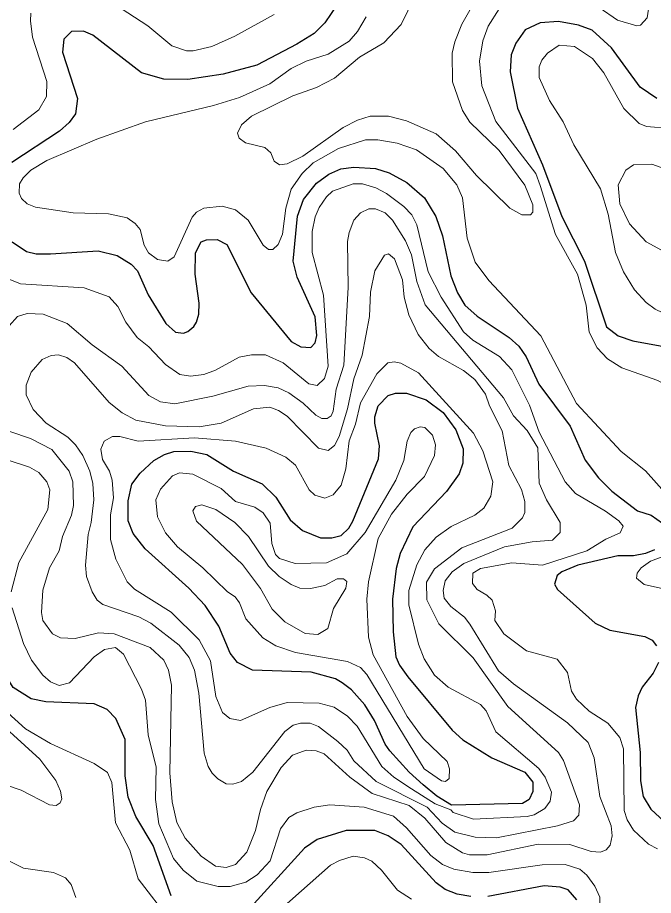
# Model space of a CAD drawing. Extents: x 577 to 602.9, y 7483.8 to 7511.6.
# Drawn here: x 596.302 to 597.557, y 7486.028 to 7487.759 of the extents above; entities that cross this region are included whole.
import ezdxf

# ---------------------------------------------------------------- set-up
doc = ezdxf.new("R2010")
doc.units = 0
doc.header["$LTSCALE"] = 0.032
doc.layers.add('1', color=7, linetype='Continuous', lineweight=25)
doc.layers.add('2', color=7, linetype='Continuous', lineweight=13)

msp = doc.modelspace()

# ---------------------------------------------------------------- linework, layer by layer
at = {"layer": '1'}
for points in [[(596.9337, 7487.7859), (596.9091, 7487.7485), (596.8876, 7487.7278), (596.8534, 7487.7064), (596.7747, 7487.665), (596.7079, 7487.6475), (596.6387, 7487.6372), (596.591, 7487.638), (596.5473, 7487.6499), (596.4511, 7487.7246), (596.4328, 7487.7326), (596.4089, 7487.7318), (596.3938, 7487.7167), (596.3914, 7487.6912), (596.4208, 7487.5998), (596.4169, 7487.5696), (596.4041, 7487.5521), (596.3851, 7487.5354), (596.2912, 7487.4734)], [(597.5643, 7487.5998), (597.5309, 7487.6221), (597.4744, 7487.6992), (597.4363, 7487.7342), (597.4092, 7487.7445), (597.3703, 7487.7517), (597.3337, 7487.7485), (597.3043, 7487.735), (597.286, 7487.7087), (597.2764, 7487.6857), (597.2749, 7487.6523), (597.2892, 7487.5807), (597.3385, 7487.4686), (597.3766, 7487.3668), (597.4212, 7487.2785), (597.4649, 7487.1489), (597.488, 7487.1314)], [(596.292, 7487.3167), (596.3199, 7487.2976), (596.3389, 7487.2929), (596.3676, 7487.2929), (596.4614, 7487.2992), (596.4988, 7487.2897), (596.5266, 7487.273), (596.5393, 7487.2595), (596.56, 7487.2125), (596.595, 7487.1561), (596.6141, 7487.1386), (596.63, 7487.137), (596.6387, 7487.1402), (596.6506, 7487.1497), (596.6554, 7487.1585), (596.6602, 7487.1744), (596.661, 7487.1958), (596.653, 7487.2531), (596.6538, 7487.2952), (596.665, 7487.3167), (596.6753, 7487.3207), (596.696, 7487.3215), (596.7151, 7487.3119), (596.7636, 7487.2165), (596.8423, 7487.1203), (596.8614, 7487.11), (596.8812, 7487.1084), (596.89, 7487.1179), (596.8932, 7487.1322), (596.89, 7487.1688), (596.8542, 7487.2475), (596.8463, 7487.2785), (596.855, 7487.3676), (596.8669, 7487.4002), (596.8924, 7487.4328), (596.917, 7487.4503), (596.9401, 7487.4606), (596.9663, 7487.4638), (597.0085, 7487.4614), (597.0355, 7487.4527), (597.0705, 7487.4336), (597.1055, 7487.4034), (597.1278, 7487.3668), (597.1413, 7487.3286), (597.1572, 7487.2499)], [(597.1572, 7487.2499), (597.1707, 7487.2165), (597.185, 7487.1919), (597.2097, 7487.1704), (597.2725, 7487.1283), (597.2916, 7487.1108), (597.3059, 7487.0901), (597.3313, 7487.036), (597.3933, 7486.9533), (597.4228, 7486.8865), (597.449, 7486.8515), (597.4752, 7486.8253), (597.5261, 7486.7863), (597.5532, 7486.7776), (597.5754, 7486.7617)], [(597.488, 7487.1314), (597.5166, 7487.1219), (597.585, 7487.1092)], [(597.5595, 7486.7092), (597.542, 7486.702), (597.5182, 7486.6973), (597.4872, 7486.6973), (597.4084, 7486.679), (597.3766, 7486.6663), (597.3671, 7486.6591), (597.3623, 7486.6416), (597.3679, 7486.6313), (597.4426, 7486.5645), (597.4713, 7486.551), (597.5404, 7486.5382), (597.5548, 7486.5311), (597.5635, 7486.52)], [(596.6053, 7486.0269), (596.5703, 7486.1263), (596.5361, 7486.1836), (596.521, 7486.2218), (596.5147, 7486.2639), (596.5147, 7486.3355), (596.4964, 7486.3768), (596.4789, 7486.3943), (596.4534, 7486.4054), (596.358, 7486.4094), (596.3294, 7486.4158), (596.2936, 7486.438), (596.2761, 7486.4667), (596.2666, 7486.4993), (596.2666, 7486.5486), (596.2626, 7486.5772), (596.2546, 7486.6026), (596.2395, 7486.6337), (596.2372, 7486.6686), (596.2435, 7486.6846)], [(597.5675, 7486.4873), (597.5571, 7486.4659), (597.5349, 7486.4388), (597.5269, 7486.4213), (597.5222, 7486.3983), (597.5309, 7486.31), (597.5317, 7486.2536), (597.5373, 7486.2226), (597.5524, 7486.1979), (597.5786, 7486.1733)], [(597.1969, 7486.0254), (597.1699, 7486.0301), (597.146, 7486.0397), (597.1285, 7486.0524), (597.0594, 7486.1279), (597.0339, 7486.1454), (597.0077, 7486.1558), (596.9512, 7486.1558), (596.894, 7486.1383), (596.8685, 7486.1208), (596.7564, 7485.9975)], [(597.4061, 7486.019), (597.3894, 7486.0389), (597.3735, 7486.0444), (597.3417, 7486.0468), (597.2303, 7486.0254)]]:
    msp.add_lwpolyline(points, dxfattribs=at)
msp.add_lwpolyline([(597.0144, 7486.9932), (597.0339, 7487.0138), (597.0482, 7487.0185), (597.0697, 7487.0185), (597.1087, 7487.005), (597.1421, 7486.9804), (597.1675, 7486.9462), (597.1818, 7486.9088), (597.181, 7486.8802), (597.1739, 7486.8595), (597.1492, 7486.8245), (597.0824, 7486.7545), (597.0578, 7486.702), (597.0498, 7486.6726), (597.0427, 7486.6122), (597.0435, 7486.5478), (597.049, 7486.4985), (597.0562, 7486.4818), (597.0729, 7486.4587), (597.1604, 7486.3538), (597.181, 7486.3347), (597.2383, 7486.2989), (597.3035, 7486.2711), (597.3194, 7486.2512), (597.3194, 7486.2329), (597.3122, 7486.217), (597.2987, 7486.209), (597.1588, 7486.2059), (597.1301, 7486.2233), (597.1031, 7486.2456), (597.0753, 7486.2711), (597.0371, 7486.3132), (597.0276, 7486.3259), (597.0069, 7486.3728), (596.9878, 7486.4039), (596.9616, 7486.4333), (596.9433, 7486.4468), (596.9298, 7486.4547), (596.882, 7486.4683), (596.7659, 7486.4722), (596.7365, 7486.4873), (596.7222, 7486.5056), (596.6999, 7486.5589), (596.6729, 7486.5995), (596.6403, 7486.6337), (596.5544, 7486.7116), (596.5306, 7486.7418), (596.521, 7486.7665), (596.521, 7486.8062), (596.5282, 7486.8388), (596.5441, 7486.8603), (596.5711, 7486.8857), (596.5926, 7486.8977), (596.6109, 7486.9032), (596.6443, 7486.904), (596.6761, 7486.8977), (596.7286, 7486.8643), (596.785, 7486.8396), (596.8121, 7486.8134), (596.8407, 7486.7688), (596.8645, 7486.7474), (596.9003, 7486.7331), (596.9226, 7486.7331), (596.9409, 7486.7378), (596.956, 7486.7521), (596.9639, 7486.7657), (597.0148, 7486.8889), (597.0164, 7486.9144), (597.0077, 7486.9589), (597.0077, 7486.9716)], close=True, dxfattribs=at)
at = {"layer": '2'}
for points in [[(596.8089, 7487.7652), (596.731, 7487.7223), (596.6856, 7487.7024), (596.6491, 7487.6936), (596.6355, 7487.6936), (596.6069, 7487.7032), (596.5592, 7487.7429), (596.4693, 7487.8018)], [(597.1953, 7487.7739), (597.1794, 7487.7461), (597.1651, 7487.7111), (597.1604, 7487.6889), (597.1611, 7487.6324), (597.1802, 7487.5759), (597.1953, 7487.5529), (597.2526, 7487.4972), (597.3035, 7487.4288), (597.3194, 7487.3899), (597.3194, 7487.3756), (597.3146, 7487.37), (597.2979, 7487.37), (597.2741, 7487.3835), (597.2081, 7487.4479), (597.1667, 7487.4964), (597.1285, 7487.5298), (597.0697, 7487.5553), (597.0347, 7487.5648), (596.9981, 7487.5648), (596.9735, 7487.5569), (596.9449, 7487.5425), (596.8653, 7487.4861), (596.8343, 7487.471), (596.8192, 7487.4686), (596.8089, 7487.4758), (596.8025, 7487.4925), (596.7906, 7487.5028), (596.7524, 7487.5123), (596.7397, 7487.5211), (596.7365, 7487.5314), (596.7445, 7487.5473), (596.7644, 7487.5648), (596.8455, 7487.6046), (596.8924, 7487.6213), (596.9282, 7487.6396), (596.9775, 7487.6809), (597.0252, 7487.7095), (597.0594, 7487.7453), (597.0856, 7487.8002)], [(597.414, 7487.805), (597.4864, 7487.7541), (597.5245, 7487.7429), (597.5317, 7487.7445), (597.5452, 7487.7588), (597.5492, 7487.7843)], [(596.3286, 7487.7676), (596.3278, 7487.7525), (596.3318, 7487.7207), (596.3604, 7487.6332), (596.3596, 7487.6038), (596.3445, 7487.5775), (596.2936, 7487.5386)], [(596.3055, 7487.4129), (596.3063, 7487.4312), (596.3135, 7487.4431), (596.3286, 7487.4583), (596.3604, 7487.4773), (596.459, 7487.5195), (596.5552, 7487.5537), (596.6888, 7487.5855), (596.7405, 7487.6014), (596.8001, 7487.6284), (596.8423, 7487.6586), (596.8717, 7487.673), (596.9154, 7487.6873), (596.9568, 7487.7127), (596.9735, 7487.7318), (596.9902, 7487.7604)], [(597.3337, 7487.428), (597.325, 7487.4519), (597.2462, 7487.5545), (597.2184, 7487.6244), (597.2144, 7487.673), (597.2208, 7487.7135), (597.2311, 7487.7421), (597.2526, 7487.7763)], [(597.4005, 7487.5084), (597.379, 7487.5537), (597.352, 7487.5958), (597.3321, 7487.6411), (597.3321, 7487.6618), (597.3369, 7487.6753), (597.348, 7487.6889), (597.3711, 7487.7048), (597.4013, 7487.7024), (597.4371, 7487.6785), (597.4593, 7487.6499), (597.4991, 7487.5799), (597.5293, 7487.5505), (597.5436, 7487.5441), (597.5905, 7487.5402)], [(597.612, 7486.7863), (597.542, 7486.8651), (597.4935, 7486.9032), (597.4053, 7486.9979), (597.3353, 7487.1314), (597.2327, 7487.2404), (597.2057, 7487.277), (597.1898, 7487.3239), (597.1802, 7487.4034), (597.1691, 7487.4296), (597.1421, 7487.4614), (597.0896, 7487.498), (597.0514, 7487.5115), (597.0132, 7487.5179), (596.9894, 7487.5179), (596.9361, 7487.5012), (596.886, 7487.4726), (596.8638, 7487.4519), (596.8423, 7487.4209), (596.8319, 7487.3835), (596.8256, 7487.3318), (596.8168, 7487.3119), (596.8065, 7487.3016), (596.7978, 7487.3016), (596.7874, 7487.3104), (596.7572, 7487.3597), (596.7325, 7487.3803), (596.7063, 7487.3875), (596.6697, 7487.3835), (596.6554, 7487.3756), (596.6467, 7487.3652), (596.6117, 7487.2873), (596.599, 7487.2785), (596.5783, 7487.2817), (596.5608, 7487.2952), (596.552, 7487.3104), (596.5441, 7487.3414), (596.5345, 7487.3533), (596.5186, 7487.3644), (596.4821, 7487.3724), (596.4121, 7487.374), (596.3381, 7487.3851), (596.3214, 7487.3915), (596.3103, 7487.4026), (596.3055, 7487.4129)], [(597.9698, 7487.0965), (597.9651, 7487.0869), (597.9619, 7487.0527), (597.9555, 7487.0376), (597.9452, 7487.0297), (597.9253, 7487.0297), (597.8975, 7487.0384), (597.8712, 7487.0535), (597.8498, 7487.0543), (597.8219, 7487.0448), (597.787, 7487.0177), (597.7695, 7487.0193), (597.7543, 7487.0273), (597.7202, 7487.0718), (597.6669, 7487.1227), (597.6255, 7487.1529), (597.5611, 7487.1839), (597.5428, 7487.1974), (597.5198, 7487.2221), (597.4983, 7487.2579), (597.4824, 7487.296), (597.4681, 7487.3716), (597.453, 7487.4217), (597.4005, 7487.5084)], [(597.589, 7487.4575), (597.554, 7487.4702), (597.5182, 7487.4686), (597.5031, 7487.4583), (597.488, 7487.4296), (597.4911, 7487.3915), (597.5102, 7487.3525), (597.5428, 7487.3167), (597.647, 7487.2603)], [(596.2841, 7487.2436), (596.3079, 7487.234), (596.4336, 7487.2261), (596.4829, 7487.2086), (596.5004, 7487.1895), (596.5163, 7487.1585), (596.5385, 7487.1283), (596.5616, 7487.11), (596.5942, 7487.075), (596.6228, 7487.0551), (596.6435, 7487.0519), (596.6697, 7487.0551), (596.6928, 7487.0639), (596.7397, 7487.0893), (596.7644, 7487.0941), (596.7914, 7487.0941), (596.8264, 7487.0782), (596.8773, 7487.0368), (596.894, 7487.0336), (596.9083, 7487.0472), (596.9154, 7487.0718), (596.9059, 7487.2118), (596.8836, 7487.296), (596.8836, 7487.3374), (596.89, 7487.366), (596.8979, 7487.3843), (596.9123, 7487.4058), (596.9242, 7487.4169), (596.9647, 7487.4312), (596.983, 7487.4312), (597.0093, 7487.4233), (597.0307, 7487.4121), (597.0649, 7487.3867), (597.0808, 7487.37), (597.0904, 7487.3501), (597.1126, 7487.2579), (597.1381, 7487.2078), (597.1826, 7487.1394), (597.2009, 7487.1227), (597.2534, 7487.0909), (597.278, 7487.0646), (597.313, 7486.9947), (597.3321, 7486.9414), (597.383, 7486.8436), (597.4037, 7486.8205), (597.4625, 7486.7855), (597.4888, 7486.7665), (597.4975, 7486.7561), (597.4919, 7486.7426), (597.4633, 7486.7307), (597.4259, 7486.7076)], [(597.6343, 7486.9621), (597.6247, 7486.9915), (597.6136, 7487.0082), (597.5834, 7487.0336), (597.5659, 7487.0432), (597.4951, 7487.0686), (597.4665, 7487.0861), (597.4466, 7487.1076), (597.4307, 7487.1386), (597.4244, 7487.1919), (597.4077, 7487.2531), (597.3639, 7487.331), (597.3337, 7487.428)], [(597.2613, 7487.009), (597.1071, 7487.1927), (597.0904, 7487.2388), (597.08, 7487.2913), (597.0681, 7487.3191), (597.0427, 7487.3597), (597.0276, 7487.374), (597.0085, 7487.3819), (596.9958, 7487.3819), (596.9791, 7487.374), (596.9663, 7487.3597), (596.9568, 7487.335), (596.9536, 7487.3175), (596.9552, 7487.2269), (596.9465, 7487.0734), (596.9313, 7487.0265), (596.925, 7486.9827), (596.921, 7486.974), (596.9131, 7486.9684), (596.9027, 7486.9684), (596.8908, 7486.9748), (596.8661, 7486.9986), (596.8375, 7487.0193), (596.8168, 7487.0289), (596.7898, 7487.0336), (596.7572, 7487.032), (596.688, 7487.0122), (596.6125, 7486.9971), (596.5846, 7487.001), (596.5616, 7487.0138), (596.5083, 7487.0718), (596.4495, 7487.1139), (596.4002, 7487.1561), (596.3532, 7487.1744), (596.3214, 7487.1752), (596.3024, 7487.1696), (596.2857, 7487.1513)], [(597.1111, 7486.2019), (597.0101, 7486.2528), (596.9663, 7486.2933), (596.9528, 7486.314), (596.9345, 7486.3315), (596.8964, 7486.3609), (596.8797, 7486.3673), (596.8606, 7486.3673), (596.8463, 7486.3633), (596.8296, 7486.3514), (596.7667, 7486.2711), (596.7445, 7486.2528), (596.727, 7486.2472), (596.7143, 7486.248), (596.6976, 7486.2575), (596.6864, 7486.2687), (596.6785, 7486.2822), (596.6705, 7486.3084), (596.6602, 7486.4269), (596.6514, 7486.4722), (596.6411, 7486.4969), (596.6212, 7486.5215), (596.5656, 7486.5645), (596.5417, 7486.5772), (596.4709, 7486.6019), (596.4598, 7486.6098), (596.4495, 7486.6265), (596.4383, 7486.6567), (596.4367, 7486.679), (596.4415, 7486.7394), (596.4479, 7486.7633), (596.4526, 7486.8078), (596.4511, 7486.8404), (596.4447, 7486.8643), (596.4312, 7486.8953), (596.4169, 7486.9167), (596.4018, 7486.9319), (596.3588, 7486.9589), (596.3334, 7486.9859), (596.3191, 7487.0153), (596.3191, 7487.0344), (596.3294, 7487.0599), (596.3509, 7487.0845), (596.3684, 7487.0925), (596.3835, 7487.0941), (596.3994, 7487.0885), (596.4145, 7487.0782), (596.4829, 7487.0002), (596.5091, 7486.9796), (596.5361, 7486.9652), (596.5942, 7486.9541), (596.661, 7486.9517), (596.7039, 7486.9589), (596.7683, 7486.9875), (596.8001, 7486.9907), (596.8176, 7486.9843), (596.8343, 7486.9732), (596.8964, 7486.9096), (596.9154, 7486.9056), (596.9282, 7486.9152), (596.9369, 7486.9326), (596.9536, 7486.9875), (596.9663, 7487.0464), (596.9822, 7487.0933), (596.9973, 7487.1696), (596.9989, 7487.2173), (597.0077, 7487.2595), (597.0268, 7487.2905), (597.0347, 7487.2929), (597.0466, 7487.2833), (597.0618, 7487.242), (597.0657, 7487.2078), (597.0745, 7487.1728), (597.0928, 7487.1338), (597.115, 7487.1068), (597.1333, 7487.0909), (597.1826, 7487.0631), (597.2049, 7487.0456), (597.2256, 7487.0161), (597.2335, 7486.9931), (597.259, 7486.9438), (597.2717, 7486.8754), (597.2971, 7486.8285), (597.3035, 7486.8046), (597.3035, 7486.7832), (597.2987, 7486.7728), (597.2788, 7486.7521), (597.1794, 7486.7132), (597.1254, 7486.6718), (597.1095, 7486.6456), (597.1103, 7486.6106), (597.1341, 7486.5637), (597.2017, 7486.4961), (597.2701, 7486.4007), (597.3703, 7486.31), (597.3798, 7486.2941), (597.4116, 7486.2067), (597.41, 7486.186), (597.3997, 7486.1748), (597.3679, 7486.1653), (597.2478, 7486.1414)], [(597.4403, 7486.2989), (597.4283, 7486.3291), (597.3878, 7486.3681), (597.2812, 7486.4452), (597.2518, 7486.4706), (597.1953, 7486.5629), (597.1842, 7486.5764), (597.1572, 7486.5979), (597.1444, 7486.6138), (597.1421, 7486.6289), (597.146, 7486.648), (597.1604, 7486.6663), (597.1834, 7486.6822), (597.2637, 7486.7156), (597.3178, 7486.7251), (597.3584, 7486.7283), (597.3735, 7486.7434), (597.3735, 7486.7633), (597.3464, 7486.8078), (597.3321, 7486.8412), (597.3289, 7486.9104), (597.3083, 7486.9446), (597.2812, 7486.974), (597.2613, 7487.009)], [(596.2872, 7486.943), (596.3278, 7486.9287), (596.3699, 7486.9072), (596.4041, 7486.8643), (596.4113, 7486.8436), (596.4129, 7486.7967), (596.4089, 7486.7776), (596.3914, 7486.7354), (596.3843, 7486.7076), (596.3652, 7486.6742), (596.3525, 7486.6297), (596.3493, 7486.5859), (596.3525, 7486.57), (596.3715, 7486.5438), (596.3874, 7486.5359), (596.4161, 7486.5343), (596.4622, 7486.5454), (596.4932, 7486.5438), (596.564, 7486.5168), (596.591, 7486.4921), (596.6005, 7486.4722), (596.6061, 7486.4428), (596.6029, 7486.2695), (596.6077, 7486.2122), (596.6165, 7486.1717), (596.6332, 7486.1407), (596.665, 7486.1049), (596.6928, 7486.0858), (596.7143, 7486.0826), (596.7325, 7486.089), (596.7548, 7486.1128), (596.7723, 7486.1558), (596.7818, 7486.1971), (596.7946, 7486.2329), (596.8224, 7486.2798), (596.8447, 7486.3045), (596.8717, 7486.314), (596.8916, 7486.3132), (596.9075, 7486.3068), (596.9584, 7486.2607), (597.0021, 7486.2289), (597.0753, 7486.2051), (597.1063, 7486.1804), (597.1476, 7486.1319), (597.1802, 7486.112), (597.1945, 7486.108), (597.2295, 7486.108), (597.3297, 7486.1287), (597.3925, 7486.1279), (597.4347, 7486.1144), (597.453, 7486.1128), (597.4641, 7486.1176), (597.4721, 7486.1271), (597.476, 7486.1454), (597.4737, 7486.1653), (597.4514, 7486.2226), (597.4403, 7486.2989)], [(596.2896, 7486.6265), (596.3047, 7486.6846), (596.362, 7486.7887), (596.366, 7486.8277), (596.3604, 7486.8436), (596.3445, 7486.8619), (596.3262, 7486.8722), (596.2801, 7486.8873)], [(597.4259, 7486.7076), (597.3385, 7486.679), (597.278, 7486.6838), (597.216, 7486.6726), (597.2009, 7486.6631), (597.2001, 7486.6432), (597.2097, 7486.6313), (597.2287, 7486.6201), (597.2391, 7486.6098), (597.2454, 7486.5891), (597.2446, 7486.57), (597.2621, 7486.5438), (597.3067, 7486.5104), (597.3671, 7486.4937), (597.3878, 7486.4675), (597.3957, 7486.4309), (597.4053, 7486.415), (597.4307, 7486.3911), (597.4673, 7486.3673), (597.4911, 7486.3394), (597.4983, 7486.3172), (597.4999, 7486.1955), (597.5055, 7486.1772), (597.5182, 7486.1566), (597.5476, 7486.1287), (597.5651, 7486.12)], [(597.5834, 7486.6313), (597.5389, 7486.6408), (597.5237, 7486.6535), (597.5253, 7486.6631), (597.5333, 7486.6742), (597.5516, 7486.6869), (597.5969, 7486.7044)], [(597.1635, 7486.0794), (597.1413, 7486.089), (597.1182, 7486.1065), (597.0697, 7486.1613), (597.0443, 7486.1844), (596.9862, 7486.2019), (596.9186, 7486.2067), (596.8876, 7486.2019), (596.8534, 7486.1907), (596.8375, 7486.1812), (596.8216, 7486.1589), (596.8009, 7486.0961), (596.7755, 7486.0683), (596.7532, 7486.054), (596.7222, 7486.0452), (596.6984, 7486.0452), (596.6562, 7486.0556), (596.6292, 7486.0778), (596.6101, 7486.1009), (596.5815, 7486.1693), (596.5743, 7486.217), (596.5759, 7486.2806), (596.56, 7486.3442), (596.5552, 7486.4126), (596.5473, 7486.4349), (596.5115, 7486.5033), (596.4956, 7486.5168), (596.4741, 7486.5128), (596.4534, 7486.4985), (596.4049, 7486.4468), (596.3843, 7486.442), (596.3676, 7486.4492), (596.3525, 7486.4619), (596.3302, 7486.4921), (596.3143, 7486.5247), (596.292, 7486.5947)], [(596.2348, 7486.3975), (596.3461, 7486.2965), (596.3779, 7486.2544), (596.3874, 7486.2337), (596.3898, 7486.2186), (596.3866, 7486.2106), (596.3787, 7486.2051), (596.3652, 7486.2067), (596.3095, 7486.2353), (596.2769, 7486.2464)], [(596.2761, 7486.3943), (596.3183, 7486.3561), (596.3676, 7486.3275), (596.4534, 7486.2878), (596.4797, 7486.2703), (596.4884, 7486.2504), (596.4956, 7486.1709), (596.5242, 7486.1168), (596.5401, 7486.0603), (596.6045, 7485.9776)], [(597.2478, 7486.1414), (597.2057, 7486.143), (597.1651, 7486.1526), (597.1405, 7486.1701), (597.1111, 7486.2019)], [(596.4177, 7486.0238), (596.4081, 7486.0492), (596.397, 7486.0627), (596.3731, 7486.0731), (596.3143, 7486.0818), (596.2706, 7486.1033)], [(596.8224, 7486.0015), (596.9202, 7486.0874), (596.9377, 7486.0969), (596.9647, 7486.1049), (596.987, 7486.1017), (597.0013, 7486.0953), (597.0204, 7486.0778), (597.0522, 7486.0381), (597.08, 7486.0206)], [(597.5635, 7485.7542), (597.5412, 7485.7669), (597.4959, 7485.8194), (597.4267, 7485.8774), (597.4053, 7485.9045), (597.4013, 7485.918), (597.4037, 7485.9339), (597.445, 7485.9943), (597.4514, 7486.0094), (597.4514, 7486.0246), (597.4418, 7486.046), (597.4259, 7486.0675), (597.4124, 7486.0794), (597.383, 7486.089), (597.3377, 7486.0882), (597.2327, 7486.0731), (597.2009, 7486.0731), (597.1635, 7486.0794)]]:
    msp.add_lwpolyline(points, dxfattribs=at)
for points in [[(597.08, 7486.2377), (597.0451, 7486.2607), (597.0212, 7486.2822), (596.9727, 7486.3617), (596.9536, 7486.3816), (596.9274, 7486.3991), (596.8979, 7486.407), (596.8343, 7486.4086), (596.8001, 7486.3983), (596.7421, 7486.3728), (596.7214, 7486.3768), (596.7071, 7486.3887), (596.6936, 7486.4198), (596.6832, 7486.4905), (596.661, 7486.5319), (596.6053, 7486.5867), (596.533, 7486.6321), (596.5186, 7486.6464), (596.4964, 7486.6909), (596.486, 7486.7299), (596.486, 7486.7784), (596.4916, 7486.8118), (596.4892, 7486.8468), (596.4837, 7486.8643), (596.4701, 7486.8873), (596.467, 7486.908), (596.4733, 7486.9239), (596.49, 7486.9326), (596.5043, 7486.9326), (596.5401, 7486.9239), (596.6514, 7486.9303), (596.7325, 7486.9239), (596.793, 7486.9096), (596.8319, 7486.8921), (596.851, 7486.8762), (596.8781, 7486.8277), (596.8892, 7486.8173), (596.9091, 7486.811), (596.925, 7486.8181), (596.9409, 7486.8372), (596.9504, 7486.869), (596.9568, 7486.9247), (596.9695, 7486.9573), (596.9791, 7486.9994), (597.0117, 7487.0567), (597.0331, 7487.0782), (597.0458, 7487.0805), (597.0586, 7487.0774), (597.0936, 7487.0583), (597.2025, 7486.9398), (597.2208, 7486.9048), (597.2407, 7486.8436), (597.2367, 7486.815), (597.2224, 7486.7919), (597.2049, 7486.7776), (597.158, 7486.7553), (597.1285, 7486.7346), (597.1063, 7486.7092), (597.0904, 7486.6798), (597.0745, 7486.6289), (597.0745, 7486.6011), (597.0936, 7486.5231), (597.1047, 7486.4945), (597.1254, 7486.4619), (597.1524, 7486.4388), (597.216, 7486.4046), (597.2271, 7486.3919), (597.2462, 7486.3506), (597.3313, 7486.2782), (597.344, 7486.2607), (597.356, 7486.2313), (597.3536, 7486.2138), (597.3432, 7486.1995), (597.3218, 7486.1868), (597.3083, 7486.1836), (597.2025, 7486.178), (597.1619, 7486.1915), (597.1572, 7486.1963), (597.1267, 7486.2086)], [(596.9536, 7486.4889), (596.9791, 7486.477), (596.9918, 7486.4635), (597.1047, 7486.2774), (597.1389, 7486.2536), (597.1468, 7486.2528), (597.154, 7486.2583), (597.1548, 7486.2774), (597.15, 7486.2917), (597.1031, 7486.3371), (597.0713, 7486.3808), (597.0045, 7486.5025), (596.995, 7486.5374), (596.9918, 7486.6122), (596.995, 7486.6464), (597.014, 7486.7315), (597.0403, 7486.78), (597.0713, 7486.8189), (597.1055, 7486.8539), (597.1254, 7486.8953), (597.127, 7486.9167), (597.1214, 7486.9358), (597.1063, 7486.9509), (597.0967, 7486.9517), (597.0856, 7486.9478), (597.0784, 7486.9406), (597.0713, 7486.9239), (597.0649, 7486.8857), (597.049, 7486.8468), (596.9886, 7486.7434), (596.952, 7486.7013), (596.9123, 7486.6838), (596.8502, 7486.6822), (596.8192, 7486.6925), (596.8113, 7486.7005), (596.8041, 7486.7219), (596.8009, 7486.7617), (596.7874, 7486.7824), (596.7707, 7486.7935), (596.7325, 7486.8046), (596.7039, 7486.8301), (596.6483, 7486.8587), (596.622, 7486.8611), (596.6085, 7486.8555), (596.5846, 7486.8293), (596.5751, 7486.8078), (596.5783, 7486.7744), (596.5942, 7486.7426), (596.618, 7486.7156), (596.6681, 7486.6742), (596.7166, 7486.6265), (596.7318, 7486.617), (596.7405, 7486.605), (596.7532, 7486.5732), (596.7866, 7486.5359), (596.8121, 7486.52), (596.851, 7486.5072)], [(596.7818, 7486.6329), (596.8049, 7486.5923), (596.8296, 7486.5677), (596.8701, 7486.5446), (596.8948, 7486.5422), (596.9146, 7486.5541), (596.9258, 7486.5939), (596.9504, 7486.6337), (596.952, 7486.6472), (596.9457, 7486.6519), (596.9329, 7486.6519), (596.9091, 7486.6392), (596.8805, 7486.6329), (596.8598, 7486.6337), (596.8423, 7486.6408), (596.8184, 7486.6567), (596.7978, 7486.6774), (596.758, 7486.7354), (596.731, 7486.7633), (596.6936, 7486.7887), (596.6658, 7486.7983), (596.6538, 7486.7951), (596.6483, 7486.7863), (596.6554, 7486.7657), (596.7461, 7486.6806)]]:
    msp.add_lwpolyline(points, close=True, dxfattribs=at)

doc.saveas('drawing.dxf')
